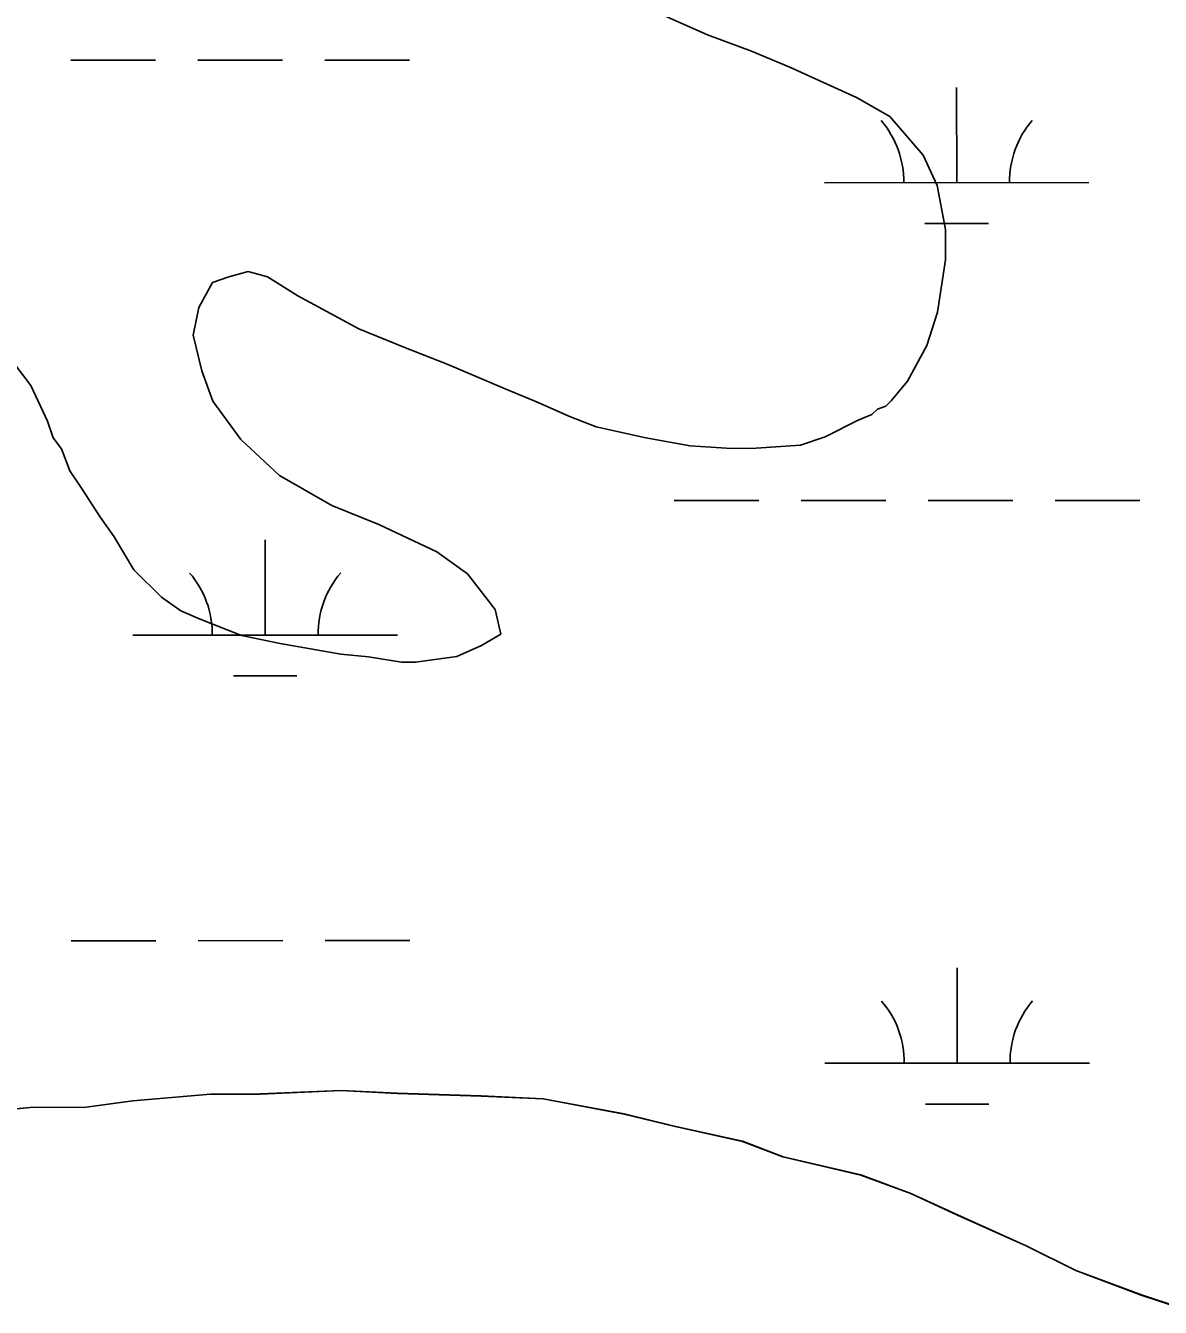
# Model space of a CAD drawing. Extents: x 3279314 to 3317160, y 734079 to 759431.
# Drawn here: x 3296635.1 to 3297064, y 743074 to 743558.3 of the extents above; entities that cross this region are included whole.
import ezdxf

# ---------------------------------------------------------------- set-up
doc = ezdxf.new("R2010")
doc.units = 0
for name, color, linetype in [('V-SITE-VEGE', 7, 'Continuous'), ('V-TOPO-SHOR', 7, 'Continuous'), ('V-WETL-SWMP', 7, 'Continuous')]:
    doc.layers.add(name, color=color, linetype=linetype)

msp = doc.modelspace()

# ---------------------------------------------------------------- linework, layer by layer
at = {"layer": 'V-SITE-VEGE'}
for p, q in [((3296874.03, 743563.12), (3296892.82, 743554.88)), ((3296892.82, 743554.88), (3296909.53, 743548.7)), ((3296909.53, 743548.7), (3296924.15, 743542.52)), ((3296924.15, 743542.52), (3296949.21, 743531.18)), ((3296949.21, 743531.18), (3296961.75, 743523.94)), ((3296961.75, 743523.94), (3296974.32, 743509.41)), ((3296974.32, 743509.41), (3296979.59, 743497.98)), ((3296979.59, 743497.98), (3296982.79, 743481.32)), ((3296982.79, 743481.32), (3296982.85, 743469.86)), ((3296982.85, 743469.86), (3296979.82, 743450.04)), ((3296705.7, 743461.23), (3296700.54, 743451.83)), ((3296711.94, 743463.35), (3296705.7, 743461.23)), ((3296719.23, 743465.46), (3296711.94, 743463.35)), ((3296726.53, 743463.42), (3296719.23, 743465.46)), ((3296738.03, 743456.18), (3296726.53, 743463.42)), ((3296700.54, 743451.83), (3296698.5, 743441.4)), ((3296761.01, 743443.78), (3296738.03, 743456.18)), ((3296979.82, 743450.04), (3296975.71, 743437.52)), ((3296778.76, 743436.57), (3296761.01, 743443.78)), ((3296698.5, 743441.4), (3296701.69, 743427.87)), ((3296975.71, 743437.52), (3296968.48, 743423.93)), ((3296794.42, 743430.4), (3296778.76, 743436.57)), ((3296637.11, 743422.35), (3296630.82, 743430.65)), ((3296701.69, 743427.87), (3296705.92, 743416.43)), ((3296816.35, 743421.12), (3296794.42, 743430.4)), ((3296968.48, 743423.93), (3296962.26, 743416.61)), ((3296643.43, 743408.83), (3296637.11, 743422.35)), ((3296828.88, 743415.97), (3296816.35, 743421.12)), ((3296705.92, 743416.43), (3296716.41, 743401.89)), ((3296840.37, 743410.82), (3296828.88, 743415.97)), ((3296957.07, 743413.46), (3296954.99, 743411.37)), ((3296960.19, 743414.52), (3296957.07, 743413.46)), ((3296962.26, 743416.61), (3296960.19, 743414.52)), ((3296645.54, 743402.59), (3296643.43, 743408.83)), ((3296850.81, 743406.7), (3296840.37, 743410.82)), ((3296949.79, 743409.26), (3296937.32, 743402.95)), ((3296954.99, 743411.37), (3296949.79, 743409.26)), ((3296869.58, 743402.62), (3296850.81, 743406.7)), ((3296648.69, 743398.44), (3296645.54, 743402.59)), ((3296651.85, 743390.11), (3296648.69, 743398.44)), ((3296716.41, 743401.89), (3296731.06, 743388.41)), ((3296886.27, 743399.58), (3296869.58, 743402.62)), ((3296901.91, 743398.61), (3296886.27, 743399.58)), ((3296911.29, 743398.65), (3296901.91, 743398.61)), ((3296927.96, 743399.78), (3296911.29, 743398.65)), ((3296937.32, 743402.95), (3296927.96, 743399.78)), ((3296656.05, 743383.88), (3296651.85, 743390.11)), ((3296663.4, 743372.46), (3296656.05, 743383.88)), ((3296731.06, 743388.41), (3296750.91, 743377.04)), ((3296750.91, 743377.04), (3296768.66, 743369.83)), ((3296668.65, 743365.19), (3296663.4, 743372.46)), ((3296768.66, 743369.83), (3296790.6, 743359.52)), ((3296676, 743352.72), (3296668.65, 743365.19)), ((3296790.6, 743359.52), (3296802.1, 743351.24)), ((3296686.47, 743342.35), (3296676, 743352.72)), ((3296802.1, 743351.24), (3296812.58, 743337.74)), ((3296693.79, 743337.17), (3296686.47, 743342.35)), ((3296701.1, 743334.08), (3296693.79, 743337.17)), ((3296812.58, 743337.74), (3296814.71, 743328.37)), ((3296716.76, 743327.9), (3296701.1, 743334.08)), ((3296731.36, 743324.84), (3296716.76, 743327.9)), ((3296814.71, 743328.37), (3296807.44, 743324.17)), ((3296754.31, 743320.78), (3296731.36, 743324.84)), ((3296764.73, 743319.8), (3296754.31, 743320.78)), ((3296807.44, 743324.17), (3296798.08, 743319.96)), ((3296777.25, 743317.77), (3296764.73, 743319.8)), ((3296782.46, 743317.8), (3296777.25, 743317.77)), ((3296798.08, 743319.96), (3296782.46, 743317.8)), ((3296657.97, 743149.63), (3296675.59, 743152.07)), ((3296675.59, 743152.07), (3296704.97, 743154.56)), ((3296704.97, 743154.56), (3296723.78, 743154.65)), ((3296723.78, 743154.65), (3296754.33, 743155.97)), ((3296754.33, 743155.97), (3296775.5, 743154.9)), ((3296775.5, 743154.9), (3296807.24, 743153.87)), ((3296807.24, 743153.87), (3296830.76, 743152.81)), ((3296830.76, 743152.81), (3296861.35, 743147.08)), ((3296623.89, 743148.29), (3296636.81, 743149.53)), ((3296636.81, 743149.53), (3296657.97, 743149.63)), ((3296861.35, 743147.08), (3296880.17, 743142.47)), ((3296880.17, 743142.47), (3296906.06, 743136.72)), ((3296906.06, 743136.72), (3296921.37, 743130.91)), ((3296921.37, 743130.91), (3296950.79, 743124)), ((3296950.79, 743124), (3296969.64, 743117.04)), ((3296969.64, 743117.04), (3296987.31, 743108.89)), ((3296987.31, 743108.89), (3297013.22, 743097.26)), ((3297013.22, 743097.26), (3297032.07, 743087.95)), ((3297032.07, 743087.95), (3297056.8, 743078.67)), ((3297056.8, 743078.67), (3297070.93, 743074.03))]:
    msp.add_line(p, q, dxfattribs=at)
at = {"layer": 'V-TOPO-SHOR'}
for points in [[(3296623.89, 743148.35), (3296636.81, 743149.59), (3296657.97, 743149.69), (3296675.59, 743152.12), (3296704.97, 743154.62), (3296723.77, 743154.71), (3296754.33, 743156.03), (3296775.49, 743154.95), (3296807.24, 743153.93), (3296830.75, 743152.87), (3296861.34, 743147.14), (3296880.17, 743142.53), (3296906.06, 743136.77), (3296921.37, 743130.97)], [(3296921.37, 743130.97), (3296950.79, 743124.06), (3296969.63, 743117.09), (3296987.3, 743108.95), (3297013.22, 743097.32), (3297032.07, 743088.01), (3297056.8, 743078.72), (3297070.93, 743074.09)]]:
    msp.add_lwpolyline(points, dxfattribs=at)
at = {"layer": 'V-WETL-SWMP'}
for p, q in [((3296652.15, 743545.23), (3296684.15, 743545.25)), ((3296700.15, 743545.26), (3296732.15, 743545.27)), ((3296748.15, 743545.28), (3296780.15, 743545.3)), ((3296987.02, 743498.97), (3296987, 743534.97)), ((3296937.02, 743498.95), (3297037.02, 743499)), ((3296975.03, 743483.53), (3296999.03, 743483.55)), ((3296880.23, 743378.85), (3296912.23, 743378.86)), ((3296928.23, 743378.87), (3296960.23, 743378.89)), ((3296976.23, 743378.9), (3297008.23, 743378.91)), ((3297024.23, 743378.92), (3297056.23, 743378.94)), ((3296725.67, 743328.03), (3296725.65, 743364.03)), ((3296675.67, 743328), (3296775.67, 743328.05)), ((3296713.68, 743312.59), (3296737.68, 743312.6)), ((3296652.32, 743212.56), (3296684.32, 743212.57)), ((3296700.32, 743212.58), (3296732.32, 743212.6)), ((3296748.32, 743212.61), (3296780.32, 743212.62)), ((3296987.19, 743166.3), (3296987.17, 743202.3)), ((3296937.19, 743166.27), (3297037.19, 743166.32)), ((3296657.98, 743149.68), (3296675.6, 743152.12)), ((3296657.98, 743149.68), (3296675.6, 743152.12)), ((3296675.6, 743152.12), (3296704.97, 743154.61)), ((3296675.6, 743152.12), (3296704.97, 743154.61)), ((3296704.97, 743154.61), (3296723.78, 743154.7)), ((3296704.97, 743154.61), (3296723.78, 743154.7)), ((3296723.78, 743154.7), (3296754.34, 743156.02)), ((3296723.78, 743154.7), (3296754.34, 743156.02)), ((3296754.34, 743156.02), (3296775.5, 743154.95)), ((3296754.34, 743156.02), (3296775.5, 743154.95)), ((3296775.5, 743154.95), (3296807.24, 743153.92)), ((3296775.5, 743154.95), (3296807.24, 743153.92)), ((3296807.24, 743153.92), (3296830.76, 743152.86)), ((3296807.24, 743153.92), (3296830.76, 743152.86)), ((3296830.76, 743152.86), (3296861.35, 743147.13)), ((3296830.76, 743152.86), (3296861.35, 743147.13)), ((3296623.89, 743148.34), (3296636.82, 743149.58)), ((3296623.89, 743148.34), (3296636.82, 743149.58)), ((3296636.82, 743149.58), (3296657.98, 743149.68)), ((3296636.82, 743149.58), (3296657.98, 743149.68)), ((3296861.35, 743147.13), (3296880.18, 743142.52)), ((3296861.35, 743147.13), (3296880.18, 743142.52)), ((3296975.19, 743150.86), (3296999.19, 743150.87)), ((3296880.18, 743142.52), (3296906.07, 743136.77)), ((3296880.18, 743142.52), (3296906.07, 743136.77)), ((3296906.07, 743136.77), (3296921.38, 743130.96)), ((3296906.07, 743136.77), (3296921.38, 743130.96)), ((3296921.38, 743130.96), (3296950.8, 743124.05)), ((3296921.38, 743130.96), (3296950.8, 743124.05)), ((3296950.8, 743124.05), (3296969.64, 743117.09)), ((3296950.8, 743124.05), (3296969.64, 743117.09)), ((3296969.64, 743117.09), (3296987.31, 743108.94)), ((3296969.64, 743117.09), (3296987.31, 743108.94)), ((3296987.31, 743108.94), (3297013.22, 743097.31)), ((3296987.31, 743108.94), (3297013.22, 743097.31)), ((3297013.22, 743097.31), (3297032.08, 743088)), ((3297013.22, 743097.31), (3297032.08, 743088)), ((3297032.08, 743088), (3297056.81, 743078.72)), ((3297032.08, 743088), (3297056.81, 743078.72)), ((3297056.81, 743078.72), (3297070.93, 743074.08)), ((3297056.81, 743078.72), (3297070.93, 743074.08))]:
    msp.add_line(p, q, dxfattribs=at)
for centre, start, end in [((3296931.77, 743499.42), 359.2573, 40.801), ((3297042.26, 743499.47), 139.2573, 180.801), ((3296670.43, 743328.47), 359.2573, 40.801), ((3296780.91, 743328.53), 139.2573, 180.801), ((3296931.94, 743166.74), 359.2573, 40.801), ((3297042.43, 743166.8), 139.2573, 180.801)]:
    msp.add_arc(centre, 35.25, start, end, dxfattribs=at)

doc.saveas('drawing.dxf')
